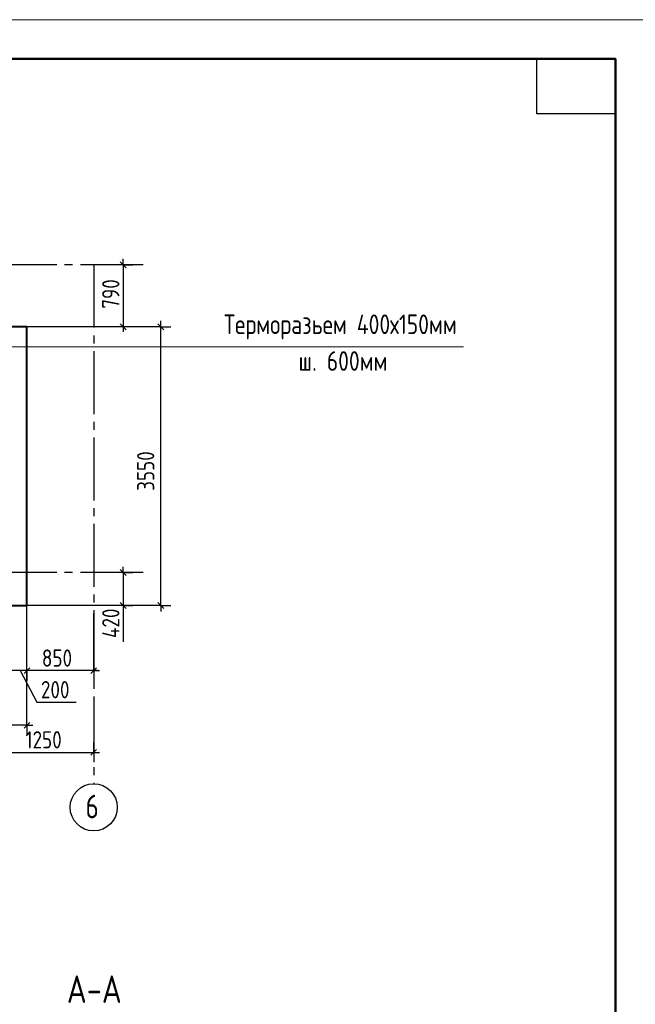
# Model space of a CAD drawing. Header units: millimetres. Extents: x 40580 to 1168286, y -220995 to 81020.
# Tile 396 of 419: x 1053584 to 1061422, y -111210 to -98668. Entities that reach past the tile are written whole.
import ezdxf

# ---------------------------------------------------------------- set-up
doc = ezdxf.new("R2010")
doc.units = ezdxf.units.MM
doc.linetypes.add('______5', pattern=[1100, 800, -100, 100, -100])
doc.linetypes.add('CENTER', pattern=[2, 1.25, -0.25, 0.25, -0.25])
for name, color, linetype, lineweight in [('Standard', 7, 'Continuous', 25), ('ОСИ', 7, 'CENTER', 15), ('Основная', 7, 'Continuous', 40), ('Примечания', 7, 'Continuous', 13)]:
    doc.layers.add(name, color=color, linetype=linetype, lineweight=lineweight)
doc.layers.add('Размерная выноска', color=7, linetype='Continuous')
doc.styles.add('GOST 2.304', font='isocpeur.ttf', dxfattribs={"width": 0.8})
doc.styles.add('GOST 2.304-81', font='txt')
doc.styles.add('ISOCPEUR', font='isocpeur.ttf')

msp = doc.modelspace()

# ---------------------------------------------------------------- linework, layer by layer
at = {"layer": 'Standard', "color": 251, "linetype": 'Continuous', "lineweight": -3, "true_color": 0x656565, "transparency": 33554687}
for p, q in [((1054901.7, -101791.1), (1054776.7, -101791.1)), ((1054901.7, -101791.1), (1055026.7, -101791.1)), ((1055381.7, -102581.1), (1053676.7, -102581.1)), ((1054901.7, -102581.1), (1053676.7, -102581.1)), ((1055381.7, -102581.1), (1055256.7, -102581.1)), ((1055381.7, -102581.1), (1055506.7, -102581.1)), ((1054901.7, -105711.1), (1054776.7, -105711.1)), ((1054901.7, -105711.1), (1055026.7, -105711.1)), ((1053676.7, -107656.6), (1053676.7, -106126.3)), ((1055381.7, -106131.1), (1053676.7, -106131.1)), ((1054901.7, -106131.1), (1053676.7, -106131.1)), ((1054901.7, -106131.1), (1054776.7, -106131.1)), ((1054901.7, -106131.1), (1055026.7, -106131.1)), ((1055381.7, -106131.1), (1055256.7, -106131.1)), ((1055381.7, -106131.1), (1055506.7, -106131.1)), ((1054526.7, -106960.1), (1054526.7, -106231.1)), ((1053676.7, -106960.1), (1053676.7, -106835.1)), ((1054526.7, -106960.1), (1054526.7, -106835.1)), ((1053676.7, -106960.1), (1053676.7, -107085.1)), ((1054526.7, -106960.1), (1054526.7, -107085.1)), ((1053676.7, -107656.6), (1053676.7, -107531.6)), ((1053676.7, -107656.6), (1053676.7, -107781.6)), ((1054526.7, -108001.1), (1054526.7, -107876.1)), ((1054526.7, -108001.1), (1054526.7, -108126.1)), ((1054526.7, -108001.1), (1054526.7, -108001.1))]:
    msp.add_line(p, q, dxfattribs=at)
at = {"layer": 'Standard', "color": 7, "linetype": 'Continuous', "lineweight": 25, "transparency": 33554687}
for p, q in [((1054864.2, -101753.6), (1054939.2, -101828.6)), ((1054864.2, -102543.6), (1054939.2, -102618.6)), ((1055419.2, -102618.6), (1055344.2, -102543.6)), ((1054864.2, -105673.6), (1054939.2, -105748.6)), ((1054864.2, -106093.6), (1054939.2, -106168.6)), ((1055419.2, -106168.6), (1055344.2, -106093.6)), ((1053714.2, -106922.6), (1053639.2, -106997.6)), ((1054564.2, -106922.6), (1054489.2, -106997.6)), ((1053714.2, -107619.1), (1053639.3, -107694.1)), ((1054489.2, -108038.6), (1054564.2, -107963.6))]:
    msp.add_line(p, q, dxfattribs=at)
at = {"layer": 'Standard', "color": 7, "linetype": 'Continuous', "lineweight": -3, "transparency": 33554687}
for p, q in [((1054901.7, -101791.1), (1054901.7, -101716.1)), ((1054901.7, -101791.1), (1054901.7, -102211.1)), ((1054901.7, -102211.1), (1054901.7, -102286.1)), ((1055381.7, -102581.1), (1055381.7, -102506.1)), ((1055381.7, -106131.1), (1055381.7, -102581.1)), ((1054901.7, -105711.1), (1054901.7, -105636.1)), ((1054901.7, -105711.1), (1054901.7, -106131.1)), ((1054901.7, -106131.1), (1054901.7, -106206.1)), ((1055381.7, -106131.1), (1055381.7, -106206.1)), ((1054576.7, -106960.1), (1053476.7, -106960.1)), ((1054526.7, -106960.1), (1054601.7, -106960.1)), ((1053676.7, -107656.6), (1053751.7, -107656.6)), ((1053276.7, -108001.1), (1054526.7, -108001.1)), ((1054526.7, -108001.1), (1054601.7, -108001.1))]:
    msp.add_line(p, q, dxfattribs=at)
at = {"layer": 'Standard', "color": 7, "linetype": 'Continuous', "lineweight": 13, "transparency": 33554687}
msp.add_lwpolyline([(1040668.3, -128368.4), (1061668.3, -128368.4), (1061668.3, -98668.4), (1040668.3, -98668.4), (1040668.3, -128368.4)], close=True, dxfattribs=at)
at = {"layer": 'Standard', "color": 7, "linetype": 'Continuous', "lineweight": 50, "transparency": 33554687}
msp.add_lwpolyline([(1042668.3, -99168.4), (1061168.3, -99168.4), (1061168.3, -127868.4), (1042668.3, -127868.4), (1042668.3, -99168.4)], close=True, dxfattribs=at)
at = {"layer": 'Standard', "color": 7, "linetype": 'Continuous', "lineweight": 25, "transparency": 33554687}
msp.add_lwpolyline([(1061168.3, -99168.4), (1061168.3, -99868.4), (1060168.3, -99868.4), (1060168.3, -99168.4), (1061168.3, -99168.4)], close=True, dxfattribs=at)
at = {"layer": 'Standard', "color": 251, "linetype": 'Continuous', "lineweight": -3, "true_color": 0x656565, "transparency": 33554687}
msp.add_lwpolyline([(1053676.7, -106960.1), (1053676.7, -106936.3), (1053676.7, -106936.3), (1053676.7, -106051.1)], dxfattribs=at)
at = {"layer": 'Standard', "color": 7, "linetype": 'Continuous', "lineweight": -3, "transparency": 33554687}
msp.add_lwpolyline([(1053676.7, -107656.6), (1050926, -107656.6), (1050926, -107656.6), (1047366.7, -107656.6)], dxfattribs=at)
at = {"layer": 'ОСИ', "color": 8, "linetype": '______5', "lineweight": -3, "transparency": 33554687}
for p, q in [((1055156.7, -101791.1), (1045326.2, -101791.1)), ((1054526.7, -101791.1), (1054526.7, -108401.1)), ((1055156.7, -105711.1), (1045326.2, -105711.1))]:
    msp.add_line(p, q, dxfattribs=at)
at = {"layer": 'ОСИ', "color": 7, "linetype": 'Continuous', "lineweight": -3, "transparency": 33554687}
msp.add_circle((1054526.7, -108701.1), 300, dxfattribs=at)
at = {"layer": 'Основная', "transparency": 33554687}
for p, q in [((1053676.7, -102581.1), (1047366.7, -102581.1)), ((1053676.7, -106131.1), (1053676.7, -102581.1)), ((1047366.7, -106131.1), (1053676.7, -106131.1))]:
    msp.add_line(p, q, dxfattribs=at)
at = {"layer": 'Примечания', "color": 7, "linetype": 'Continuous', "lineweight": 13, "transparency": 33554687}
msp.add_line((1059234.6, -102836.1), (1053476.7, -102836.1), dxfattribs=at)
at = {"layer": 'Размерная выноска', "color": 7, "linetype": 'Continuous', "lineweight": -3, "transparency": 33554687}
for p, q in [((1054901.7, -102211.1), (1054901.7, -102645.3)), ((1054901.7, -106131.1), (1054901.7, -106591.1))]:
    msp.add_line(p, q, dxfattribs=at)
msp.add_lwpolyline([(1053592.1, -106960.1), (1053802.4, -107360.1), (1054302.4, -107360.1)], dxfattribs=at)

# ---------------------------------------------------------------- texts
at = {"layer": 'Standard', "color": 7, "linetype": 'Continuous', "lineweight": 25, "transparency": 33554687, "char_height": 220, "style": 'GOST 2.304-81'}
for s, insert, width, attachment_point, rotation in [('790', (1054634, -101974.4), 531.973, 3, 90), ('3550', (1055078.5, -104166.1), 672.628, 3, 90), ('420', (1054634.4, -106168.6), 531.973, 3, 90), ('850', (1053867, -106910.1), 516.39, 7, 0), ('200', (1053854.5, -107312.9), 469.509, 7, 0)]:
    msp.add_mtext(s, dxfattribs=dict(at, insert=insert, width=width, attachment_point=attachment_point, rotation=rotation))
at = {"layer": 'Standard', "color": 7, "linetype": 'Continuous', "lineweight": 25, "transparency": 33554687, "insert": (1053659.3, -107951.1), "char_height": 220, "width": 610.171, "attachment_point": 7, "style": 'GOST 2.304-81'}
msp.add_mtext('1250', dxfattribs=at)
at = {"layer": 'Standard', "color": 7, "linetype": 'Continuous', "lineweight": -3, "transparency": 33554687, "insert": (1054184.4, -111193.5), "char_height": 350, "width": 871.094, "attachment_point": 7, "style": 'GOST 2.304-81'}
msp.add_mtext('А-А', dxfattribs=at)
at = {"layer": 'ОСИ', "color": 7, "linetype": 'Continuous', "lineweight": 25, "transparency": 33554687, "insert": (1054421.7, -108841.1), "char_height": 300, "width": 326.853, "attachment_point": 7, "style": 'ISOCPEUR'}
msp.add_mtext('\\W0.78;6', dxfattribs=at)
at = {"layer": 'Примечания', "color": 7, "linetype": 'Continuous', "lineweight": 25, "transparency": 33554687, "char_height": 250, "attachment_point": 7, "style": 'GOST 2.304'}
for s, insert, width in [('Терморазьем\\~400х150мм', (1056184.6, -102741.1), 3189.087), ('ш.\\~600мм', (1057134.6, -103141.1), 1279.437)]:
    msp.add_mtext(s, dxfattribs=dict(at, insert=insert, width=width))

doc.saveas('drawing.dxf')
